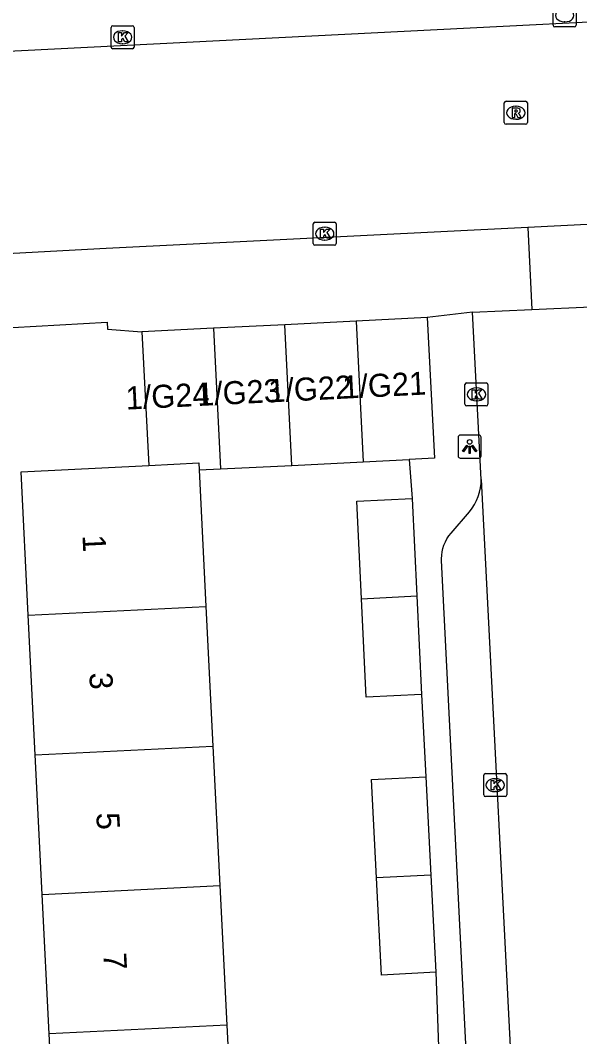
# Model space of a CAD drawing. Extents: x 161084 to 161928, y 385355 to 386522.
# Drawn here: x 161436.46 to 161460.75, y 385709.2 to 385753.28 of the extents above; entities that cross this region are included whole.
import ezdxf

# ---------------------------------------------------------------- set-up
doc = ezdxf.new("R2010")
doc.units = 0
for name, color, linetype in [('IMGEO_Kolk', 7, 'Continuous'), ('IMGEO_Lichtpunt', 7, 'Continuous'), ('IMGEO_Pand', 7, 'Continuous'), ('IMGEO_Pand_nummerreeks', 7, 'Continuous'), ('IMGEO_Rijbaan_lokaal_gesloten', 7, 'Continuous'), ('IMGEO_Rijbaan_lokaal_open', 7, 'Continuous'), ('IMGEO_Rioolput', 7, 'Continuous'), ('IMGEO_Voetpad_open', 7, 'Continuous')]:
    doc.layers.add(name, color=color, linetype=linetype)

msp = doc.modelspace()

# ---------------------------------------------------------------- linework, layer by layer
at = {"layer": 'IMGEO_Kolk'}
for p, q in [((161459.593, 385753.066), (161459.593, 385753.918)), ((161460.594, 385753.918), (161460.594, 385753.066)), ((161440.401, 385752.12), (161440.401, 385752.972)), ((161440.476, 385753.046), (161441.328, 385753.046)), ((161440.889, 385752.826), (161440.914, 385752.826)), ((161441.402, 385752.972), (161441.402, 385752.12)), ((161460.52, 385752.992), (161459.668, 385752.992)), ((161460.104, 385753.212), (161460.079, 385753.212)), ((161441.328, 385752.046), (161440.476, 385752.046)), ((161440.912, 385752.266), (161440.887, 385752.266)), ((161449.176, 385743.599), (161449.176, 385744.451)), ((161449.251, 385744.525), (161450.103, 385744.525)), ((161450.177, 385744.451), (161450.177, 385743.599)), ((161449.664, 385744.305), (161449.689, 385744.305)), ((161449.687, 385743.745), (161449.662, 385743.745)), ((161450.103, 385743.525), (161449.251, 385743.525)), ((161455.764, 385736.63), (161455.764, 385737.482)), ((161455.839, 385737.556), (161456.691, 385737.556)), ((161456.765, 385737.482), (161456.765, 385736.63)), ((161456.252, 385737.336), (161456.277, 385737.336)), ((161456.691, 385736.556), (161455.839, 385736.556)), ((161456.275, 385736.776), (161456.25, 385736.776)), ((161456.578, 385719.685), (161456.578, 385720.537)), ((161456.653, 385720.611), (161457.505, 385720.611)), ((161457.066, 385720.391), (161457.091, 385720.391)), ((161457.579, 385720.537), (161457.579, 385719.685)), ((161457.089, 385719.831), (161457.064, 385719.831)), ((161457.505, 385719.611), (161456.653, 385719.611))]:
    msp.add_line(p, q, dxfattribs=at)
for points in [[(161459.593, 385753.066), (161459.593, 385753.918)], [(161460.594, 385753.918), (161460.594, 385753.066)], [(161440.401, 385752.12), (161440.401, 385752.972)], [(161440.476, 385753.046), (161441.328, 385753.046)], [(161441.402, 385752.972), (161441.402, 385752.12)], [(161460.52, 385752.992), (161459.668, 385752.992)], [(161440.722, 385752.746), (161440.845, 385752.746), (161440.845, 385752.595), (161440.975, 385752.746), (161441.139, 385752.746), (161440.993, 385752.595), (161441.146, 385752.346), (161440.994, 385752.346), (161440.909, 385752.51), (161440.845, 385752.443), (161440.845, 385752.346), (161440.722, 385752.346), (161440.722, 385752.746)], [(161441.328, 385752.046), (161440.476, 385752.046)], [(161449.176, 385743.599), (161449.176, 385744.451)], [(161449.251, 385744.525), (161450.103, 385744.525)], [(161450.177, 385744.451), (161450.177, 385743.599)], [(161449.497, 385744.225), (161449.62, 385744.225), (161449.62, 385744.074), (161449.75, 385744.225), (161449.914, 385744.225), (161449.768, 385744.074), (161449.921, 385743.825), (161449.769, 385743.825), (161449.684, 385743.989), (161449.62, 385743.922), (161449.62, 385743.825), (161449.497, 385743.825), (161449.497, 385744.225)], [(161450.103, 385743.525), (161449.251, 385743.525)], [(161455.764, 385736.63), (161455.764, 385737.482)], [(161455.839, 385737.556), (161456.691, 385737.556)], [(161456.765, 385737.482), (161456.765, 385736.63)], [(161456.085, 385737.256), (161456.208, 385737.256), (161456.208, 385737.105), (161456.338, 385737.256), (161456.502, 385737.256), (161456.356, 385737.105), (161456.509, 385736.856), (161456.357, 385736.856), (161456.272, 385737.02), (161456.208, 385736.953), (161456.208, 385736.856), (161456.085, 385736.856), (161456.085, 385737.256)], [(161456.691, 385736.556), (161455.839, 385736.556)], [(161456.578, 385719.685), (161456.578, 385720.537)], [(161456.653, 385720.611), (161457.505, 385720.611)], [(161456.899, 385720.311), (161457.022, 385720.311), (161457.022, 385720.16), (161457.152, 385720.311), (161457.316, 385720.311), (161457.17, 385720.16), (161457.323, 385719.911), (161457.171, 385719.911), (161457.086, 385720.075), (161457.022, 385720.008), (161457.022, 385719.911), (161456.899, 385719.911), (161456.899, 385720.311)], [(161457.579, 385720.537), (161457.579, 385719.685)], [(161457.505, 385719.611), (161456.653, 385719.611)]]:
    msp.add_lwpolyline(points, dxfattribs=at)
for centre, start, end in [((161440.478, 385752.97), 91.552, 178.448), ((161440.478, 385752.97), 91.552, 178.448), ((161441.326, 385752.97), 1.552, 88.448), ((161441.326, 385752.97), 1.552, 88.448), ((161459.67, 385753.068), 181.552, 268.448), ((161459.67, 385753.068), 181.552, 268.448), ((161460.518, 385753.068), 271.552, 358.448), ((161460.518, 385753.068), 271.552, 358.448), ((161440.478, 385752.122), 181.552, 268.448), ((161440.478, 385752.122), 181.552, 268.448), ((161441.326, 385752.122), 271.552, 358.448), ((161441.326, 385752.122), 271.552, 358.448), ((161449.253, 385744.449), 91.552, 178.448), ((161449.253, 385744.449), 91.552, 178.448), ((161450.101, 385744.449), 1.552, 88.448), ((161450.101, 385744.449), 1.552, 88.448), ((161449.253, 385743.601), 181.552, 268.448), ((161449.253, 385743.601), 181.552, 268.448), ((161450.101, 385743.601), 271.552, 358.448), ((161450.101, 385743.601), 271.552, 358.448), ((161455.841, 385737.48), 91.552, 178.448), ((161455.841, 385737.48), 91.552, 178.448), ((161456.689, 385737.48), 1.552, 88.448), ((161456.689, 385737.48), 1.552, 88.448), ((161455.841, 385736.632), 181.552, 268.448), ((161455.841, 385736.632), 181.552, 268.448), ((161456.689, 385736.632), 271.552, 358.448), ((161456.689, 385736.632), 271.552, 358.448), ((161456.655, 385720.535), 91.552, 178.448), ((161456.655, 385720.535), 91.552, 178.448), ((161457.503, 385720.535), 1.552, 88.448), ((161457.503, 385720.535), 1.552, 88.448), ((161456.655, 385719.687), 181.552, 268.448), ((161456.655, 385719.687), 181.552, 268.448), ((161457.503, 385719.687), 271.552, 358.448), ((161457.503, 385719.687), 271.552, 358.448)]:
    msp.add_arc(centre, 0.0765, start, end, dxfattribs=at)
for centre, major_axis, ratio, start_param, end_param in [((161460.08, 385753.492), (-0.387, 0.002), 0.722429, 4.712389, 7.853982), ((161460.105, 385753.492), (-0.39, 0.002), 0.717154, 1.570796, 4.712389), ((161440.888, 385752.546), (-0.387, 0.002), 0.722429, 4.712389, 7.853982), ((161440.913, 385752.546), (-0.39, 0.002), 0.717154, 1.570796, 4.712389), ((161449.663, 385744.025), (-0.387, 0.002), 0.722429, 4.712389, 7.853982), ((161449.688, 385744.025), (-0.39, 0.002), 0.717154, 1.570796, 4.712389), ((161456.251, 385737.056), (-0.387, 0.002), 0.722429, 4.712389, 7.853982), ((161456.276, 385737.056), (-0.39, 0.002), 0.717154, 1.570796, 4.712389), ((161457.065, 385720.111), (-0.387, 0.002), 0.722429, 4.712389, 7.853982), ((161457.09, 385720.111), (-0.39, 0.002), 0.717154, 1.570796, 4.712389)]:
    msp.add_ellipse(centre, major_axis=major_axis, ratio=ratio, start_param=start_param, end_param=end_param, dxfattribs=at)
at = {"layer": 'IMGEO_Lichtpunt'}
for p, q in [((161455.47, 385735.196), (161455.47, 385734.389)), ((161455.47, 385735.196), (161455.47, 385734.389)), ((161456.372, 385735.291), (161455.564, 385735.291)), ((161456.372, 385735.291), (161455.564, 385735.291)), ((161456.466, 385734.389), (161456.466, 385735.196)), ((161456.466, 385734.389), (161456.466, 385735.196)), ((161455.564, 385734.295), (161456.372, 385734.295)), ((161455.564, 385734.295), (161456.372, 385734.295))]:
    msp.add_line(p, q, dxfattribs=at)
for points in [[(161455.844, 385734.86), (161455.883, 385734.832), (161455.695, 385734.57), (161455.657, 385734.597), (161455.844, 385734.86)], [(161455.946, 385734.812), (161455.993, 385734.812), (161455.993, 385734.49), (161455.946, 385734.49), (161455.946, 385734.812)], [(161456.056, 385734.832), (161456.094, 385734.859), (161456.281, 385734.597), (161456.242, 385734.569), (161456.056, 385734.832)]]:
    msp.add_lwpolyline(points, dxfattribs=at)
msp.add_circle((161455.969, 385734.994), 0.0994, dxfattribs=at)
for centre, start, end in [((161455.564, 385735.196), 90, 180), ((161455.564, 385735.196), 90, 180), ((161456.372, 385735.196), 0, 90), ((161456.372, 385735.196), 0, 90), ((161455.564, 385734.389), 180, 270), ((161455.564, 385734.389), 180, 270), ((161456.372, 385734.389), 270, 0), ((161456.372, 385734.389), 270, 360)]:
    msp.add_arc(centre, 0.0946, start, end, dxfattribs=at)
at = {"layer": 'IMGEO_Pand'}
for points in [[(161447.946, 385740.079), (161444.848, 385739.924)], [(161451.044, 385740.235), (161447.946, 385740.079)], [(161448.25, 385733.978), (161447.946, 385740.079)], [(161454.122, 385740.389), (161451.044, 385740.235)], [(161451.044, 385740.235), (161451.348, 385734.133)], [(161454.122, 385740.389), (161454.436, 385734.287), (161453.336, 385734.232)], [(161444.848, 385739.924), (161441.739, 385739.768)], [(161441.739, 385739.768), (161442.039, 385733.974)], [(161444.848, 385739.924), (161445.152, 385733.824)], [(161436.805, 385727.475), (161436.495, 385733.698), (161442.039, 385733.974)], [(161442.039, 385733.974), (161444.21, 385734.082), (161444.225, 385733.778)], [(161445.152, 385733.824), (161448.25, 385733.978)], [(161448.25, 385733.978), (161451.348, 385734.133)], [(161451.348, 385734.133), (161453.336, 385734.232)], [(161444.225, 385733.778), (161445.152, 385733.824)], [(161444.225, 385733.778), (161444.52, 385727.859)], [(161451.278, 385728.195), (161451.077, 385732.425), (161453.48, 385732.539)], [(161453.48, 385732.539), (161453.68, 385728.315)], [(161451.278, 385728.195), (161453.68, 385728.315)], [(161453.882, 385724.039), (161451.48, 385723.925), (161451.278, 385728.195)], [(161453.68, 385728.315), (161453.882, 385724.039)], [(161436.805, 385727.475), (161444.52, 385727.859)], [(161444.52, 385727.859), (161444.822, 385721.807)], [(161437.107, 385721.423), (161436.805, 385727.475)], [(161437.107, 385721.423), (161444.822, 385721.807)], [(161444.822, 385721.807), (161445.124, 385715.756)], [(161437.409, 385715.372), (161437.107, 385721.423)], [(161451.929, 385716.095), (161451.714, 385720.352), (161454.071, 385720.471)], [(161454.071, 385720.471), (161454.286, 385716.212)], [(161454.286, 385716.212), (161451.929, 385716.095)], [(161454.5, 385711.992), (161452.143, 385711.873), (161451.929, 385716.095)], [(161454.286, 385716.212), (161454.5, 385711.992)], [(161437.409, 385715.372), (161445.124, 385715.756)], [(161437.711, 385709.32), (161437.409, 385715.372)], [(161445.124, 385715.756), (161445.425, 385709.704)], [(161445.425, 385709.704), (161437.711, 385709.32)], [(161445.425, 385709.704), (161445.727, 385703.653)], [(161438.012, 385703.269), (161437.711, 385709.32)]]:
    msp.add_lwpolyline(points, dxfattribs=at)
at = {"layer": 'IMGEO_Rijbaan_lokaal_gesloten'}
for points in [[(161381.504, 385749.31), (161381.651, 385749.181), (161418.736, 385751.073), (161500.103, 385755.198), (161533.843, 385756.902), (161534.012, 385757.077)], [(161524.82, 385747.75), (161506.744, 385746.859), (161500, 385746.526), (161476.551, 385745.201), (161458.492, 385744.297)], [(161458.492, 385744.297), (161440.186, 385743.38), (161419.016, 385742.246), (161410.143, 385741.745), (161392.28, 385740.871)]]:
    msp.add_lwpolyline(points, dxfattribs=at)
at = {"layer": 'IMGEO_Rijbaan_lokaal_open'}
for points in [[(161456.098, 385740.627), (161458.667, 385740.741)], [(161456.469, 385733.372), (161456.098, 385740.627)], [(161458.667, 385740.741), (161461.236, 385740.854)], [(161456.469, 385733.372), (161459.446, 385675.139)]]:
    msp.add_lwpolyline(points, dxfattribs=at)
at = {"layer": 'IMGEO_Rioolput'}
for p, q in [((161457.548, 385749.77), (161458.4, 385749.77)), ((161457.473, 385748.844), (161457.473, 385749.696)), ((161457.961, 385749.55), (161457.986, 385749.55)), ((161458.474, 385749.696), (161458.474, 385748.844)), ((161457.984, 385748.99), (161457.959, 385748.99)), ((161458.4, 385748.77), (161457.548, 385748.77))]:
    msp.add_line(p, q, dxfattribs=at)
for points in [[(161457.548, 385749.77), (161458.4, 385749.77)], [(161457.473, 385748.844), (161457.473, 385749.696)], [(161458.062, 385749.468), (161457.81, 385749.47), (161457.81, 385749.07)], [(161457.988, 385749.389), (161457.934, 385749.389), (161457.934, 385749.308)], [(161457.934, 385749.308), (161457.986, 385749.308)], [(161458.474, 385749.696), (161458.474, 385748.844)], [(161457.81, 385749.07), (161457.934, 385749.07), (161457.934, 385749.232), (161457.945, 385749.232)], [(161457.992, 385749.203), (161458.063, 385749.07), (161458.203, 385749.07), (161458.138, 385749.196)], [(161458.4, 385748.77), (161457.548, 385748.77)]]:
    msp.add_lwpolyline(points, dxfattribs=at)
for centre, radius, start, end in [((161457.55, 385749.694), 0.0765, 91.552, 178.448), ((161457.55, 385749.694), 0.0765, 91.552, 178.448), ((161458.398, 385749.694), 0.0765, 1.552, 88.448), ((161458.398, 385749.694), 0.0765, 1.552, 88.448), ((161457.97, 385749.497), 0.19, 274.7715, 282.9687), ((161457.994, 385749.293), 0.0964, 77.0061, 93.1865), ((161458.008, 385749.35), 0.0378, 276.6634, 79.6772), ((161458.061, 385749.358), 0.109, 350.3612, 89.416), ((161458.059, 385749.358), 0.112, 277.5842, 350.9817), ((161457.944, 385749.179), 0.0533, 26.0293, 88.6989), ((161458.043, 385749.143), 0.108, 29.5134, 73.7905), ((161457.55, 385748.846), 0.0765, 181.552, 268.448), ((161457.55, 385748.846), 0.0765, 181.552, 268.448), ((161458.398, 385748.846), 0.0765, 271.552, 358.448), ((161458.398, 385748.846), 0.0765, 271.552, 358.448)]:
    msp.add_arc(centre, radius, start, end, dxfattribs=at)
for centre, major_axis, ratio, start_param, end_param in [((161457.96, 385749.27), (-0.387, 0.002), 0.722429, 4.712389, 7.853982), ((161457.985, 385749.27), (-0.39, 0.002), 0.717154, 1.570796, 4.712389)]:
    msp.add_ellipse(centre, major_axis=major_axis, ratio=ratio, start_param=start_param, end_param=end_param, dxfattribs=at)
at = {"layer": 'IMGEO_Voetpad_open'}
for points in [[(161458.492, 385744.297), (161458.667, 385740.741)], [(161456.098, 385740.627), (161454.122, 385740.389)], [(161427.876, 385739.492), (161440.228, 385740.186), (161440.243, 385739.887), (161441.739, 385739.768)], [(161453.336, 385734.232), (161453.48, 385732.539)], [(161457.654, 385672.095), (161454.753, 385729.847), (161454.751, 385729.926), (161454.757, 385730.077), (161454.776, 385730.228), (161454.809, 385730.376), (161454.855, 385730.52), (161454.914, 385730.66), (161454.985, 385730.794), (161455.067, 385730.921), (161455.161, 385731.04), (161455.96, 385731.97), (161456.077, 385732.122), (161456.181, 385732.284), (161456.269, 385732.454), (161456.342, 385732.632), (161456.399, 385732.815), (161456.439, 385733.003), (161456.463, 385733.193), (161456.469, 385733.372)], [(161453.882, 385724.039), (161454.071, 385720.471)], [(161454.5, 385711.992), (161454.631, 385708.369)]]:
    msp.add_lwpolyline(points, dxfattribs=at)

# ---------------------------------------------------------------- texts
at = {"layer": 'IMGEO_Pand_nummerreeks'}
for s, rotation, p in [('1/G22', 2.8877, (161447.248, 385736.706)), ('1/G21', 2.8877, (161450.463, 385736.869)), ('1/G24', 2.8877, (161441.056, 385736.394)), ('1/G23', 2.8877, (161444.155, 385736.551)), ('1', 272.8545, (161439.155, 385730.944)), ('3', 272.8545, (161439.452, 385724.978)), ('5', 272.8545, (161439.755, 385718.898)), ('7', 272.8545, (161440.058, 385712.818))]:
    msp.add_text(s, height=1, rotation=rotation, dxfattribs=at).set_placement(p)

doc.saveas('drawing.dxf')
